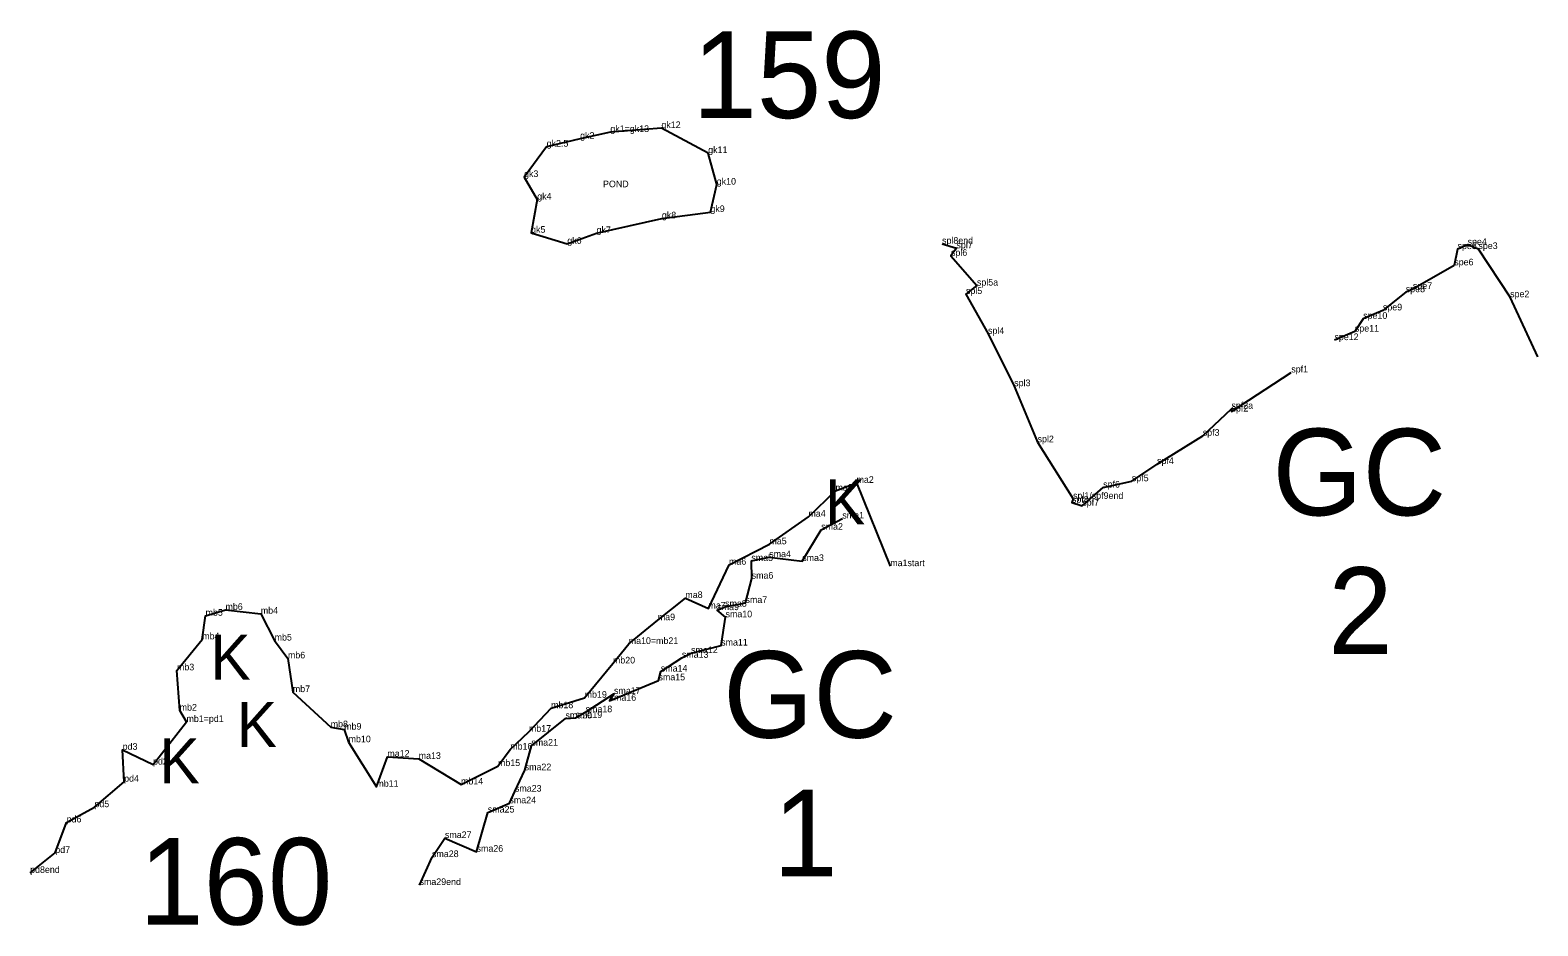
# Model space of a CAD drawing. Extents: x 2072529 to 2268812, y 436423 to 470008.
# Drawn here: x 2181788 to 2182926, y 451820 to 452495 of the extents above; entities that cross this region are included whole.
import ezdxf

# ---------------------------------------------------------------- set-up
doc = ezdxf.new("R2010")
doc.units = 0
for name, color, linetype in [('Old_Level_10', 7, 'Continuous'), ('Old_Level_20', 7, 'Continuous'), ('Old_Level_52', 7, 'Continuous'), ('Old_Level_55', 7, 'Continuous'), ('Old_Level_60', 7, 'Continuous'), ('Old_Level_62', 7, 'Continuous')]:
    doc.layers.add(name, color=color, linetype=linetype)

msp = doc.modelspace()

# ---------------------------------------------------------------- linework, layer by layer
at = {"layer": 'Old_Level_10'}
msp.add_lwpolyline([(2182225.932, 452418.504), (2182203.151, 452413.371), (2182177.878, 452407.446), (2182160.855, 452384.525), (2182170.768, 452367.531), (2182166.16, 452342.493), (2182193.453, 452334.13), (2182215.521, 452342.217), (2182264.818, 452353.324), (2182301.435, 452358.101), (2182306.218, 452378.808), (2182299.759, 452402.596), (2182264.459, 452421.477)], close=True, dxfattribs=at)
for points in [[(2182476.171, 452334.204), (2182487.028, 452330.759), (2182482.915, 452325.074), (2182502.491, 452302.647), (2182494.218, 452296.271), (2182510.858, 452266.225), (2182530.606, 452226.747), (2182548.252, 452184.44), (2182575.015, 452141.709)], [(2182925.669, 452248.84), (2182904.785, 452293.839), (2182880.842, 452330.222), (2182872.662, 452333.302), (2182865.101, 452330.155), (2182862.634, 452317.9), (2182831.405, 452300.022), (2182826.048, 452297.632), (2182808.785, 452283.908), (2182793.876, 452277.561), (2182787.634, 452267.915), (2182772.214, 452261.49)], [(2182575.015, 452141.709), (2182574.178, 452138.877), (2182581.996, 452136.567), (2182597.733, 452150.239), (2182619.369, 452155.005), (2182638.364, 452168.017), (2182672.866, 452189.31), (2182694.474, 452209.777), (2182694.572, 452207.616), (2182739.677, 452237.112)], [(2182081.978, 451850.368), (2182091.377, 451871.437), (2182101.134, 451885.845), (2182125.014, 451875.522), (2182133.498, 451905.071), (2182149.801, 451912.065), (2182153.96, 451920.844), (2182161.3, 451936.994), (2182166.331, 451955.52), (2182192.03, 451976.049), (2182199.727, 451976.466), (2182207.268, 451980.749), (2182228.669, 451994.552), (2182225.342, 451989.428), (2182262.241, 452004.779), (2182263.988, 452011.424), (2182279.898, 452021.803), (2182286.812, 452025.348), (2182309.528, 452031.062), (2182312.841, 452052.387), (2182306.598, 452057.78), (2182312.48, 452060.388), (2182327.893, 452063.17), (2182332.567, 452081.521), (2182332.309, 452094.913), (2182345.824, 452097.757), (2182370.668, 452094.808), (2182385.04, 452118.394), (2182400.955, 452126.92)]]:
    msp.add_lwpolyline(points, dxfattribs=at)
at = {"layer": 'Old_Level_20'}
for p, q in [((2182225.932, 452418.504), (2182225.932, 452418.504)), ((2182264.459, 452421.477), (2182264.459, 452421.477)), ((2182177.878, 452407.446), (2182177.878, 452407.446)), ((2182203.151, 452413.371), (2182203.151, 452413.371)), ((2182299.759, 452402.596), (2182299.759, 452402.596)), ((2182160.855, 452384.525), (2182160.855, 452384.525)), ((2182306.218, 452378.808), (2182306.218, 452378.808)), ((2182170.768, 452367.531), (2182170.768, 452367.531)), ((2182264.818, 452353.324), (2182264.818, 452353.324)), ((2182301.435, 452358.101), (2182301.435, 452358.101)), ((2182166.16, 452342.493), (2182166.16, 452342.493)), ((2182215.521, 452342.217), (2182215.521, 452342.217)), ((2182193.453, 452334.13), (2182193.453, 452334.13)), ((2182476.171, 452334.204), (2182476.171, 452334.204)), ((2182482.915, 452325.074), (2182482.915, 452325.074)), ((2182487.028, 452330.759), (2182487.028, 452330.759)), ((2182865.101, 452330.155), (2182865.101, 452330.155)), ((2182872.662, 452333.302), (2182872.662, 452333.302)), ((2182880.842, 452330.222), (2182880.842, 452330.222)), ((2182862.634, 452317.9), (2182862.634, 452317.9)), ((2182502.491, 452302.647), (2182502.491, 452302.647)), ((2182494.218, 452296.271), (2182494.218, 452296.271)), ((2182826.048, 452297.632), (2182826.048, 452297.632)), ((2182831.405, 452300.022), (2182831.405, 452300.022)), ((2182904.785, 452293.839), (2182904.785, 452293.839)), ((2182808.785, 452283.908), (2182808.785, 452283.908)), ((2182787.634, 452267.915), (2182787.634, 452267.915)), ((2182793.876, 452277.561), (2182793.876, 452277.561)), ((2182510.858, 452266.225), (2182510.858, 452266.225)), ((2182772.214, 452261.49), (2182772.214, 452261.49)), ((2182925.669, 452248.84), (2182925.669, 452248.84)), ((2182739.677, 452237.112), (2182739.677, 452237.112)), ((2182530.606, 452226.747), (2182530.606, 452226.747)), ((2182694.474, 452209.777), (2182694.474, 452209.777)), ((2182694.572, 452207.616), (2182694.572, 452207.616)), ((2182672.866, 452189.31), (2182672.866, 452189.31)), ((2182548.252, 452184.44), (2182548.252, 452184.44)), ((2182638.364, 452168.017), (2182638.364, 452168.017)), ((2182411.652, 452153.79), (2182411.652, 452153.79)), ((2182619.369, 452155.005), (2182619.369, 452155.005)), ((2182395.791, 452147.857), (2182395.791, 452147.857)), ((2182597.733, 452150.239), (2182597.733, 452150.239)), ((2182574.178, 452138.877), (2182574.178, 452138.877)), ((2182575.015, 452141.709), (2182575.015, 452141.709)), ((2182581.996, 452136.567), (2182581.996, 452136.567)), ((2182375.382, 452128.272), (2182375.382, 452128.272)), ((2182400.955, 452126.92), (2182400.955, 452126.92)), ((2182385.04, 452118.394), (2182385.04, 452118.394)), ((2182345.824, 452097.757), (2182345.824, 452097.757)), ((2182345.951, 452107.455), (2182345.951, 452107.455)), ((2182315.451, 452092.039), (2182315.451, 452092.039)), ((2182332.309, 452094.913), (2182332.309, 452094.913)), ((2182370.668, 452094.808), (2182370.668, 452094.808)), ((2182437.087, 452090.96), (2182437.087, 452090.96)), ((2182332.567, 452081.521), (2182332.567, 452081.521)), ((2182282.523, 452066.914), (2182282.523, 452066.914)), ((2182327.893, 452063.17), (2182327.893, 452063.17)), ((2181920.526, 452053.523), (2181920.526, 452053.523)), ((2181935.561, 452057.964), (2181935.561, 452057.964)), ((2181962.202, 452055.074), (2181962.202, 452055.074)), ((2182299.897, 452058.954), (2182299.897, 452058.954)), ((2182306.598, 452057.78), (2182306.598, 452057.78)), ((2182312.48, 452060.388), (2182312.48, 452060.388)), ((2182312.841, 452052.387), (2182312.841, 452052.387)), ((2182261.738, 452050.142), (2182261.738, 452050.142)), ((2181918.008, 452035.712), (2181918.008, 452035.712)), ((2181972.637, 452034.832), (2181972.637, 452034.832)), ((2182239.796, 452032.237), (2182239.796, 452032.237)), ((2182309.528, 452031.062), (2182309.528, 452031.062)), ((2181982.709, 452021.372), (2181982.709, 452021.372)), ((2182227.867, 452017.533), (2182227.867, 452017.533)), ((2182279.898, 452021.803), (2182279.898, 452021.803)), ((2182286.812, 452025.348), (2182286.812, 452025.348)), ((2181898.983, 452012.353), (2181898.983, 452012.353)), ((2182263.988, 452011.424), (2182263.988, 452011.424)), ((2181986.38, 451995.935), (2181986.38, 451995.935)), ((2182228.669, 451994.552), (2182228.669, 451994.552)), ((2182262.241, 452004.779), (2182262.241, 452004.779)), ((2182181.213, 451983.786), (2182181.213, 451983.786)), ((2182206.54, 451991.673), (2182206.54, 451991.673)), ((2182225.342, 451989.428), (2182225.342, 451989.428)), ((2181901.011, 451981.993), (2181901.011, 451981.993)), ((2181906.148, 451973.409), (2181906.148, 451973.409)), ((2182192.03, 451976.049), (2182192.03, 451976.049)), ((2182199.727, 451976.466), (2182199.727, 451976.466)), ((2182207.268, 451980.749), (2182207.268, 451980.749)), ((2182014.95, 451969.411), (2182014.95, 451969.411)), ((2182025.105, 451967.621), (2182025.105, 451967.621)), ((2182164.475, 451966.004), (2182164.475, 451966.004)), ((2181857.991, 451952.385), (2181857.991, 451952.385)), ((2182028.445, 451958.099), (2182028.445, 451958.099)), ((2182150.391, 451952.579), (2182150.391, 451952.579)), ((2182166.331, 451955.52), (2182166.331, 451955.52)), ((2181880.901, 451941.269), (2181880.901, 451941.269)), ((2182057.706, 451947.188), (2182057.706, 451947.188)), ((2182081.331, 451945.54), (2182081.331, 451945.54)), ((2182141.138, 451940.118), (2182141.138, 451940.118)), ((2181859.098, 451928.353), (2181859.098, 451928.353)), ((2182113.259, 451926.251), (2182113.259, 451926.251)), ((2182161.3, 451936.994), (2182161.3, 451936.994)), ((2182049.424, 451924.466), (2182049.424, 451924.466)), ((2182153.96, 451920.844), (2182153.96, 451920.844)), ((2181836.686, 451909.117), (2181836.686, 451909.117)), ((2182133.498, 451905.071), (2182133.498, 451905.071)), ((2182149.801, 451912.065), (2182149.801, 451912.065)), ((2181815.7, 451897.601), (2181815.7, 451897.601)), ((2182101.134, 451885.845), (2182101.134, 451885.845)), ((2181807.167, 451874.556), (2181807.167, 451874.556)), ((2182091.377, 451871.437), (2182091.377, 451871.437)), ((2182125.014, 451875.522), (2182125.014, 451875.522)), ((2181788.204, 451859.539), (2181788.204, 451859.539)), ((2182081.978, 451850.368), (2182081.978, 451850.368))]:
    msp.add_line(p, q, dxfattribs=at)
at = {"layer": 'Old_Level_52'}
msp.add_lwpolyline([(2181788.204, 451859.539), (2181807.167, 451874.556), (2181815.7, 451897.601), (2181836.686, 451909.117), (2181859.098, 451928.353), (2181857.991, 451952.385), (2181880.901, 451941.269), (2181906.148, 451973.409), (2181901.011, 451981.993), (2181898.983, 452012.353), (2181918.008, 452035.712), (2181920.526, 452053.523), (2181935.561, 452057.964), (2181962.202, 452055.074), (2181972.637, 452034.832), (2181982.709, 452021.372), (2181986.38, 451995.935), (2182014.95, 451969.411), (2182025.105, 451967.621), (2182028.445, 451958.099), (2182049.424, 451924.466), (2182057.706, 451947.188), (2182081.331, 451945.54), (2182113.259, 451926.251), (2182141.138, 451940.118), (2182150.391, 451952.579), (2182164.475, 451966.004), (2182181.213, 451983.786), (2182206.54, 451991.673), (2182227.867, 452017.533), (2182239.796, 452032.237), (2182261.738, 452050.142), (2182282.523, 452066.914), (2182299.897, 452058.954), (2182315.451, 452092.039), (2182345.951, 452107.455), (2182375.382, 452128.272), (2182395.791, 452147.857), (2182411.652, 452153.79), (2182437.087, 452090.96)], dxfattribs=at)

# ---------------------------------------------------------------- texts
at = {"layer": 'Old_Level_55'}
for p in [(2182387.887, 452122.458), (2181924.231, 452005.32), (2181944.111, 451954.397), (2181885.819, 451927.131)]:
    msp.add_text('K', height=34, dxfattribs=at).set_placement(p)
at = {"layer": 'Old_Level_60'}
for s, p in [('gk12', (2182264.459, 452421.477)), ('gk2', (2182203.151, 452413.371)), ('gk1=gk13', (2182225.932, 452418.504)), ('gk2.5', (2182177.878, 452407.446)), ('gk11', (2182299.759, 452402.596)), ('gk3', (2182160.855, 452384.525)), ('POND', (2182220.43, 452376.831)), ('gk10', (2182306.218, 452378.808)), ('gk4', (2182170.768, 452367.531)), ('gk8', (2182264.818, 452353.324)), ('gk9', (2182301.435, 452358.101)), ('gk5', (2182166.16, 452342.493)), ('gk7', (2182215.521, 452342.217)), ('gk6', (2182193.453, 452334.13)), ('spl8end', (2182476.171, 452334.204)), ('spl7', (2182487.028, 452330.759)), ('spe4', (2182872.662, 452333.302)), ('spl6', (2182482.915, 452325.074)), ('spe5', (2182865.101, 452330.155)), ('spe3', (2182880.842, 452330.222)), ('spe6', (2182862.634, 452317.9)), ('spl5a', (2182502.491, 452302.647)), ('spe8', (2182826.048, 452297.632)), ('spe7', (2182831.405, 452300.022)), ('spl5', (2182494.218, 452296.271)), ('spe2', (2182904.785, 452293.839)), ('spe10', (2182793.876, 452277.561)), ('spe9', (2182808.785, 452283.908)), ('spl4', (2182510.858, 452266.225)), ('spe11', (2182787.634, 452267.915)), ('spe12', (2182772.214, 452261.49)), ('spf1', (2182739.677, 452237.112)), ('spl3', (2182530.606, 452226.747)), ('spf2a', (2182694.474, 452209.777)), ('spf2', (2182694.572, 452207.616)), ('spl2', (2182548.252, 452184.44)), ('spf3', (2182672.866, 452189.31)), ('spf4', (2182638.364, 452168.017)), ('ma2', (2182411.652, 452153.79)), ('spf6', (2182597.733, 452150.239)), ('spf5', (2182619.369, 452155.005)), ('ma3', (2182395.791, 452147.857)), ('spf8', (2182574.178, 452138.877)), ('spl1/spf9end', (2182575.015, 452141.709)), ('ma4', (2182375.382, 452128.272)), ('sma1', (2182400.955, 452126.92)), ('spf7', (2182581.996, 452136.567)), ('sma2', (2182385.04, 452118.394)), ('ma5', (2182345.951, 452107.455)), ('ma6', (2182315.451, 452092.039)), ('sma5', (2182332.309, 452094.913)), ('sma4', (2182345.824, 452097.757)), ('sma3', (2182370.668, 452094.808)), ('sma6', (2182332.567, 452081.521)), ('ma1start', (2182437.087, 452090.96)), ('mb6', (2181935.561, 452057.964)), ('ma8', (2182282.523, 452066.914)), ('ma7', (2182299.897, 452058.954)), ('sma9', (2182306.598, 452057.78)), ('sma8', (2182312.48, 452060.388)), ('sma7', (2182327.893, 452063.17)), ('mb5', (2181920.526, 452053.523)), ('mb4', (2181962.202, 452055.074)), ('ma9', (2182261.738, 452050.142)), ('sma10', (2182312.841, 452052.387)), ('mb4', (2181918.008, 452035.712)), ('mb5', (2181972.637, 452034.832)), ('ma10=mb21', (2182239.796, 452032.237)), ('sma12', (2182286.812, 452025.348)), ('sma11', (2182309.528, 452031.062)), ('mb3', (2181898.983, 452012.353)), ('mb6', (2181982.709, 452021.372)), ('mb20', (2182227.867, 452017.533)), ('sma13', (2182279.898, 452021.803)), ('sma15', (2182262.241, 452004.779)), ('sma14', (2182263.988, 452011.424)), ('mb7', (2181986.38, 451995.935)), ('mb19', (2182206.54, 451991.673)), ('sma16', (2182225.342, 451989.428)), ('sma17', (2182228.669, 451994.552)), ('mb2', (2181901.011, 451981.993)), ('mb18', (2182181.213, 451983.786)), ('sma18', (2182207.268, 451980.749)), ('mb1=pd1', (2181906.148, 451973.409)), ('mb8', (2182014.95, 451969.411)), ('mb9', (2182025.105, 451967.621)), ('sma20', (2182192.03, 451976.049)), ('sma19', (2182199.727, 451976.466)), ('mb10', (2182028.445, 451958.099)), ('mb17', (2182164.475, 451966.004)), ('sma21', (2182166.331, 451955.52)), ('pd3', (2181857.991, 451952.385)), ('ma12', (2182057.706, 451947.188)), ('ma13', (2182081.331, 451945.54)), ('mb16', (2182150.391, 451952.579)), ('pd2', (2181880.901, 451941.269)), ('mb15', (2182141.138, 451940.118)), ('sma22', (2182161.3, 451936.994)), ('pd4', (2181859.098, 451928.353)), ('mb11', (2182049.424, 451924.466)), ('mb14', (2182113.259, 451926.251)), ('sma24', (2182149.801, 451912.065)), ('sma23', (2182153.96, 451920.844)), ('pd5', (2181836.686, 451909.117)), ('sma25', (2182133.498, 451905.071)), ('pd6', (2181815.7, 451897.601)), ('sma27', (2182101.134, 451885.845)), ('pd7', (2181807.167, 451874.556)), ('sma28', (2182091.377, 451871.437)), ('sma26', (2182125.014, 451875.522)), ('pd8end', (2181788.204, 451859.539)), ('sma29end', (2182081.978, 451850.368))]:
    msp.add_text(s, height=5, dxfattribs=at).set_placement(p)
at = {"layer": 'Old_Level_62'}
for s, p in [('159', (2182287.843, 452429.04)), ('GC', (2182725.479, 452129.301)), ('2', (2182767.553, 452024.757)), ('GC', (2182311.067, 451961.536)), ('1', (2182348.769, 451856.992)), ('160', (2181870.428, 451820.508))]:
    msp.add_text(s, height=65.34, dxfattribs=at).set_placement(p)

doc.saveas('drawing.dxf')
